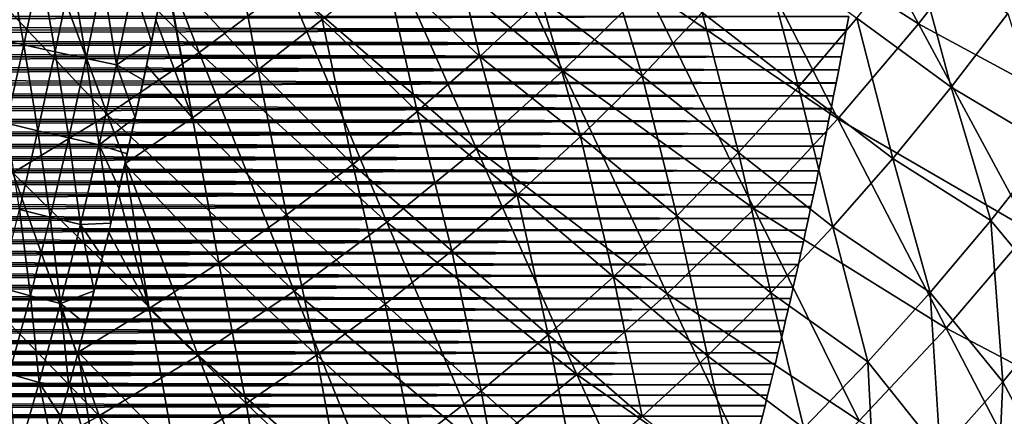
# Model space of a CAD drawing. Header units: millimetres. Extents: x -300 to 300, y -500 to 500.
# Tile 310 of 656: x 99 to 153, y -330 to -308. Entities that reach past the tile are written whole.
import ezdxf

# ---------------------------------------------------------------- set-up
doc = ezdxf.new("R2010")
doc.units = ezdxf.units.MM
doc.header["$LTSCALE"] = 81.481481
for name, color, linetype in [('1', 7, 'CONTINUOUS'), ('17', 7, 'CONTINUOUS'), ('19', 7, 'CONTINUOUS'), ('21', 7, 'CONTINUOUS'), ('5', 7, 'CONTINUOUS'), ('6', 7, 'CONTINUOUS')]:
    doc.layers.add(name, color=color, linetype=linetype)

msp = doc.modelspace()

# ---------------------------------------------------------------- linework, layer by layer
at = {"layer": '1', "color": 7, "linetype": 'CONTINUOUS'}
for points in [[(144.649, -308.021, 11), (144.649, -308.023, 16), (144.51, -308.766, 11), (144.649, -308.021, 11)], [(144.649, -308.023, 16), (144.51, -308.767, 16), (144.51, -308.766, 11), (144.649, -308.023, 16)], [(144.51, -308.766, 11), (144.51, -308.767, 16), (144.372, -309.502, 11), (144.51, -308.766, 11)], [(144.51, -308.767, 16), (144.372, -309.503, 16), (144.372, -309.502, 11), (144.51, -308.767, 16)], [(144.372, -309.502, 11), (144.372, -309.503, 16), (144.234, -310.23, 11), (144.372, -309.502, 11)], [(144.372, -309.503, 16), (144.234, -310.232, 16), (144.234, -310.23, 11), (144.372, -309.503, 16)], [(144.234, -310.23, 11), (144.234, -310.232, 16), (144.096, -310.95, 11), (144.234, -310.23, 11)], [(144.234, -310.232, 16), (144.096, -310.952, 16), (144.096, -310.95, 11), (144.234, -310.232, 16)], [(144.096, -310.95, 11), (144.096, -310.952, 16), (143.958, -311.663, 11), (144.096, -310.95, 11)], [(144.096, -310.952, 16), (143.958, -311.666, 16), (143.958, -311.663, 11), (144.096, -310.952, 16)], [(143.958, -311.666, 16), (143.82, -312.371, 16), (143.821, -312.369, 11), (143.958, -311.666, 16)], [(143.958, -311.663, 11), (143.958, -311.666, 16), (143.821, -312.369, 11), (143.958, -311.663, 11)], [(143.821, -312.369, 11), (143.82, -312.371, 16), (143.683, -313.067, 11), (143.821, -312.369, 11)], [(143.82, -312.371, 16), (143.683, -313.07, 16), (143.683, -313.067, 11), (143.82, -312.371, 16)], [(143.683, -313.07, 16), (143.545, -313.762, 16), (143.546, -313.759, 11), (143.683, -313.07, 16)], [(143.683, -313.067, 11), (143.683, -313.07, 16), (143.546, -313.759, 11), (143.683, -313.067, 11)], [(143.545, -313.762, 16), (143.407, -314.447, 16), (143.408, -314.445, 11), (143.545, -313.762, 16)], [(143.546, -313.759, 11), (143.545, -313.762, 16), (143.408, -314.445, 11), (143.546, -313.759, 11)], [(143.408, -314.445, 11), (143.407, -314.447, 16), (143.27, -315.124, 11), (143.408, -314.445, 11)], [(143.407, -314.447, 16), (143.27, -315.126, 16), (143.27, -315.124, 11), (143.407, -314.447, 16)], [(143.27, -315.126, 16), (143.132, -315.8, 16), (143.133, -315.797, 11), (143.27, -315.126, 16)], [(143.27, -315.124, 11), (143.27, -315.126, 16), (143.133, -315.797, 11), (143.27, -315.124, 11)], [(143.132, -315.8, 16), (142.994, -316.467, 16), (142.995, -316.464, 11), (143.132, -315.8, 16)], [(143.133, -315.797, 11), (143.132, -315.8, 16), (142.995, -316.464, 11), (143.133, -315.797, 11)], [(142.995, -316.464, 11), (142.994, -316.467, 16), (142.857, -317.125, 11), (142.995, -316.464, 11)], [(142.994, -316.467, 16), (142.857, -317.128, 16), (142.857, -317.125, 11), (142.994, -316.467, 16)], [(142.857, -317.125, 11), (142.857, -317.128, 16), (142.719, -317.781, 11), (142.857, -317.125, 11)], [(142.857, -317.128, 16), (142.719, -317.783, 16), (142.719, -317.781, 11), (142.857, -317.128, 16)], [(142.719, -317.781, 11), (142.719, -317.783, 16), (142.581, -318.43, 11), (142.719, -317.781, 11)], [(142.719, -317.783, 16), (142.581, -318.433, 16), (142.581, -318.43, 11), (142.719, -317.783, 16)], [(142.581, -318.43, 11), (142.581, -318.433, 16), (142.443, -319.075, 11), (142.581, -318.43, 11)], [(142.581, -318.433, 16), (142.443, -319.077, 16), (142.443, -319.075, 11), (142.581, -318.433, 16)], [(142.443, -319.075, 11), (142.443, -319.077, 16), (142.305, -319.714, 11), (142.443, -319.075, 11)], [(142.443, -319.077, 16), (142.305, -319.716, 16), (142.305, -319.714, 11), (142.443, -319.077, 16)], [(142.305, -319.716, 16), (142.166, -320.35, 16), (142.167, -320.348, 11), (142.305, -319.716, 16)], [(142.305, -319.714, 11), (142.305, -319.716, 16), (142.167, -320.348, 11), (142.305, -319.714, 11)], [(142.166, -320.35, 16), (142.028, -320.979, 16), (142.029, -320.977, 11), (142.166, -320.35, 16)], [(142.167, -320.348, 11), (142.166, -320.35, 16), (142.029, -320.977, 11), (142.167, -320.348, 11)], [(142.029, -320.977, 11), (142.028, -320.979, 16), (141.89, -321.601, 11), (142.029, -320.977, 11)], [(142.028, -320.979, 16), (141.89, -321.603, 16), (141.89, -321.601, 11), (142.028, -320.979, 16)], [(141.89, -321.601, 11), (141.89, -321.603, 16), (141.751, -322.22, 11), (141.89, -321.601, 11)], [(141.89, -321.603, 16), (141.751, -322.223, 16), (141.751, -322.22, 11), (141.89, -321.603, 16)], [(141.751, -322.223, 16), (141.612, -322.837, 16), (141.613, -322.835, 11), (141.751, -322.223, 16)], [(141.751, -322.22, 11), (141.751, -322.223, 16), (141.613, -322.835, 11), (141.751, -322.22, 11)], [(141.612, -322.837, 16), (141.473, -323.447, 16), (141.474, -323.445, 11), (141.612, -322.837, 16)], [(141.613, -322.835, 11), (141.612, -322.837, 16), (141.474, -323.445, 11), (141.613, -322.835, 11)], [(141.474, -323.445, 11), (141.473, -323.447, 16), (141.334, -324.05, 11), (141.474, -323.445, 11)], [(141.473, -323.447, 16), (141.334, -324.053, 16), (141.334, -324.05, 11), (141.473, -323.447, 16)], [(141.334, -324.053, 16), (141.194, -324.654, 16), (141.195, -324.652, 11), (141.334, -324.053, 16)], [(141.334, -324.05, 11), (141.334, -324.053, 16), (141.195, -324.652, 11), (141.334, -324.05, 11)], [(141.195, -324.652, 11), (141.194, -324.654, 16), (141.055, -325.248, 11), (141.195, -324.652, 11)], [(141.194, -324.654, 16), (141.055, -325.251, 16), (141.055, -325.248, 11), (141.194, -324.654, 16)], [(141.055, -325.251, 16), (140.915, -325.844, 16), (140.916, -325.841, 11), (141.055, -325.251, 16)], [(141.055, -325.248, 11), (141.055, -325.251, 16), (140.916, -325.841, 11), (141.055, -325.248, 11)], [(140.915, -325.844, 16), (140.775, -326.433, 16), (140.776, -326.43, 11), (140.915, -325.844, 16)], [(140.916, -325.841, 11), (140.915, -325.844, 16), (140.776, -326.43, 11), (140.916, -325.841, 11)], [(140.776, -326.43, 11), (140.775, -326.433, 16), (140.635, -327.015, 11), (140.776, -326.43, 11)], [(140.775, -326.433, 16), (140.635, -327.017, 16), (140.635, -327.015, 11), (140.775, -326.433, 16)], [(140.635, -327.017, 16), (140.494, -327.598, 16), (140.495, -327.596, 11), (140.635, -327.017, 16)], [(140.635, -327.015, 11), (140.635, -327.017, 16), (140.495, -327.596, 11), (140.635, -327.015, 11)], [(140.494, -327.598, 16), (140.353, -328.175, 16), (140.354, -328.173, 11), (140.494, -327.598, 16)], [(140.495, -327.596, 11), (140.494, -327.598, 16), (140.354, -328.173, 11), (140.495, -327.596, 11)], [(140.353, -328.175, 16), (140.212, -328.748, 16), (140.213, -328.746, 11), (140.353, -328.175, 16)], [(140.354, -328.173, 11), (140.353, -328.175, 16), (140.213, -328.746, 11), (140.354, -328.173, 11)], [(140.212, -328.748, 16), (140.071, -329.318, 16), (140.072, -329.316, 11), (140.212, -328.748, 16)], [(140.213, -328.746, 11), (140.212, -328.748, 16), (140.072, -329.316, 11), (140.213, -328.746, 11)], [(140.072, -329.316, 11), (140.071, -329.318, 16), (139.93, -329.882, 11), (140.072, -329.316, 11)], [(140.071, -329.318, 16), (139.93, -329.884, 16), (139.93, -329.882, 11), (140.071, -329.318, 16)], [(139.93, -329.882, 11), (139.93, -329.884, 16), (139.788, -330.444, 11), (139.93, -329.882, 11)], [(139.93, -329.884, 16), (139.788, -330.446, 16), (139.788, -330.444, 11), (139.93, -329.884, 16)]]:
    msp.add_3dface(points, dxfattribs=at)
at = {"layer": '17', "color": 7, "linetype": 'CONTINUOUS'}
for points in [[(97.823, -309.187, 54.615), (98.706, -304.893, 54.819), (99.547, -309.574, 55.02), (97.823, -309.187, 54.615)], [(99.547, -309.574, 55.02), (98.706, -304.893, 54.819), (100.434, -305.256, 55.225), (99.547, -309.574, 55.02)], [(99.547, -309.574, 55.02), (100.434, -305.256, 55.225), (101.263, -309.953, 55.292), (99.547, -309.574, 55.02)], [(101.263, -309.953, 55.292), (100.434, -305.256, 55.225), (102.154, -305.611, 55.498), (101.263, -309.953, 55.292)], [(101.263, -309.953, 55.292), (102.154, -305.611, 55.498), (102.957, -310.321, 55.436), (101.263, -309.953, 55.292)], [(102.957, -310.321, 55.436), (102.154, -305.611, 55.498), (103.852, -305.956, 55.643), (102.957, -310.321, 55.436)], [(102.957, -310.321, 55.436), (103.852, -305.956, 55.643), (104.618, -310.676, 55.461), (102.957, -310.321, 55.436)], [(104.618, -310.676, 55.461), (103.852, -305.956, 55.643), (105.516, -306.289, 55.669), (104.618, -310.676, 55.461)], [(104.618, -310.676, 55.461), (105.516, -306.289, 55.669), (106.519, -309.418, 55.455), (104.618, -310.676, 55.461)], [(106.519, -309.418, 55.455), (105.516, -306.289, 55.669), (106.96, -307.245, 55.558), (106.519, -309.418, 55.455)], [(98.603, -313.872, 54.806), (97.823, -309.187, 54.615), (99.547, -309.574, 55.02), (98.603, -313.872, 54.806)], [(106.078, -311.519, 55.353), (104.618, -310.676, 55.461), (106.519, -309.418, 55.455), (106.078, -311.519, 55.353)], [(98.603, -313.872, 54.806), (99.547, -309.574, 55.02), (100.314, -314.276, 55.077), (98.603, -313.872, 54.806)], [(100.314, -314.276, 55.077), (99.547, -309.574, 55.02), (101.263, -309.953, 55.292), (100.314, -314.276, 55.077)], [(100.314, -314.276, 55.077), (101.263, -309.953, 55.292), (102.004, -314.669, 55.22), (100.314, -314.276, 55.077)], [(102.004, -314.669, 55.22), (101.263, -309.953, 55.292), (102.957, -310.321, 55.436), (102.004, -314.669, 55.22)], [(102.004, -314.669, 55.22), (102.957, -310.321, 55.436), (103.66, -315.047, 55.243), (102.004, -314.669, 55.22)], [(103.66, -315.047, 55.243), (102.957, -310.321, 55.436), (104.618, -310.676, 55.461), (103.66, -315.047, 55.243)], [(103.66, -315.047, 55.243), (104.618, -310.676, 55.461), (105.637, -313.557, 55.252), (103.66, -315.047, 55.243)], [(105.637, -313.557, 55.252), (104.618, -310.676, 55.461), (106.078, -311.519, 55.353), (105.637, -313.557, 55.252)], [(105.195, -315.536, 55.152), (103.66, -315.047, 55.243), (105.637, -313.557, 55.252), (105.195, -315.536, 55.152)], [(99.303, -318.577, 54.853), (98.603, -313.872, 54.806), (100.314, -314.276, 55.077), (99.303, -318.577, 54.853)], [(99.303, -318.577, 54.853), (100.314, -314.276, 55.077), (100.988, -318.996, 54.994), (99.303, -318.577, 54.853)], [(100.988, -318.996, 54.994), (100.314, -314.276, 55.077), (102.004, -314.669, 55.22), (100.988, -318.996, 54.994)], [(100.988, -318.996, 54.994), (102.004, -314.669, 55.22), (102.639, -319.401, 55.015), (100.988, -318.996, 54.994)], [(102.639, -319.401, 55.015), (102.004, -314.669, 55.22), (103.66, -315.047, 55.243), (102.639, -319.401, 55.015)], [(102.639, -319.401, 55.015), (103.66, -315.047, 55.243), (104.307, -319.331, 54.953), (102.639, -319.401, 55.015)], [(104.307, -319.331, 54.953), (103.66, -315.047, 55.243), (104.753, -317.454, 55.052), (104.307, -319.331, 54.953)], [(104.753, -317.454, 55.052), (103.66, -315.047, 55.243), (105.195, -315.536, 55.152), (104.753, -317.454, 55.052)], [(98.225, -322.853, 54.62), (99.303, -318.577, 54.853), (99.904, -323.301, 54.759), (98.225, -322.853, 54.62)], [(99.904, -323.301, 54.759), (99.303, -318.577, 54.853), (100.988, -318.996, 54.994), (99.904, -323.301, 54.759)], [(99.904, -323.301, 54.759), (100.988, -318.996, 54.994), (101.549, -323.734, 54.778), (99.904, -323.301, 54.759)], [(101.549, -323.734, 54.778), (100.988, -318.996, 54.994), (102.639, -319.401, 55.015), (101.549, -323.734, 54.778)], [(101.549, -323.734, 54.778), (102.639, -319.401, 55.015), (103.39, -323.03, 54.752), (101.549, -323.734, 54.778)], [(103.853, -321.189, 54.853), (102.639, -319.401, 55.015), (104.307, -319.331, 54.953), (103.853, -321.189, 54.853)], [(103.39, -323.03, 54.752), (102.639, -319.401, 55.015), (103.853, -321.189, 54.853), (103.39, -323.03, 54.752)], [(98.747, -327.581, 54.515), (98.225, -322.853, 54.62), (99.904, -323.301, 54.759), (98.747, -327.581, 54.515)], [(98.747, -327.581, 54.515), (99.904, -323.301, 54.759), (100.385, -328.044, 54.532), (98.747, -327.581, 54.515)], [(100.385, -328.044, 54.532), (99.904, -323.301, 54.759), (101.549, -323.734, 54.778), (100.385, -328.044, 54.532)], [(102.922, -324.835, 54.651), (101.549, -323.734, 54.778), (103.39, -323.03, 54.752), (102.922, -324.835, 54.651)], [(100.385, -328.044, 54.532), (101.549, -323.734, 54.778), (101.999, -328.261, 54.453), (100.385, -328.044, 54.532)], [(101.999, -328.261, 54.453), (101.549, -323.734, 54.778), (102.458, -326.58, 54.551), (101.999, -328.261, 54.453)], [(102.458, -326.58, 54.551), (101.549, -323.734, 54.778), (102.922, -324.835, 54.651), (102.458, -326.58, 54.551)], [(99.141, -332.331, 54.275), (98.747, -327.581, 54.515), (100.385, -328.044, 54.532), (99.141, -332.331, 54.275)], [(99.141, -332.331, 54.275), (100.385, -328.044, 54.532), (101.089, -331.459, 54.263), (99.141, -332.331, 54.275)], [(101.089, -331.459, 54.263), (100.385, -328.044, 54.532), (101.543, -329.886, 54.357), (101.089, -331.459, 54.263)], [(101.543, -329.886, 54.357), (100.385, -328.044, 54.532), (101.999, -328.261, 54.453), (101.543, -329.886, 54.357)]]:
    msp.add_3dface(points, dxfattribs=at)
at = {"layer": '19', "color": 7, "linetype": 'CONTINUOUS'}
for points in [[(99.061, -299.782, 71.581), (109.132, -309.992, 70.297), (103.834, -296.507, 71.448), (99.061, -299.782, 71.581)], [(109.132, -309.992, 70.297), (113.978, -306.356, 70.151), (103.834, -296.507, 71.448), (109.132, -309.992, 70.297)], [(137.97, -301.741, 68.194), (148.458, -308.433, 66.527), (142.199, -296.731, 68.023), (137.97, -301.741, 68.194)], [(148.458, -308.433, 66.527), (152.696, -302.981, 66.347), (142.199, -296.731, 68.023), (148.458, -308.433, 66.527)], [(118.659, -302.486, 70.002), (129.017, -311.004, 68.527), (123.179, -298.382, 69.848), (118.659, -302.486, 70.002)], [(129.017, -311.004, 68.527), (133.577, -306.498, 68.362), (123.179, -298.382, 69.848), (129.017, -311.004, 68.527)], [(94.131, -302.839, 71.709), (104.121, -313.399, 70.438), (99.061, -299.782, 71.581), (94.131, -302.839, 71.709)], [(104.121, -313.399, 70.438), (109.132, -309.992, 70.297), (99.061, -299.782, 71.581), (104.121, -313.399, 70.438)], [(133.577, -306.498, 68.362), (144.051, -313.619, 66.706), (137.97, -301.741, 68.194), (133.577, -306.498, 68.362)], [(144.051, -313.619, 66.706), (148.458, -308.433, 66.527), (137.97, -301.741, 68.194), (144.051, -313.619, 66.706)], [(113.978, -306.356, 70.151), (124.289, -315.262, 68.689), (118.659, -302.486, 70.002), (113.978, -306.356, 70.151)], [(124.289, -315.262, 68.689), (129.017, -311.004, 68.527), (118.659, -302.486, 70.002), (124.289, -315.262, 68.689)], [(98.942, -316.579, 70.575), (104.121, -313.399, 70.438), (94.131, -302.839, 71.709), (98.942, -316.579, 70.575)], [(148.458, -308.433, 66.527), (158.952, -314.096, 64.687), (152.696, -302.981, 66.347), (148.458, -308.433, 66.527)], [(158.952, -314.096, 64.687), (163.179, -308.188, 64.498), (152.696, -302.981, 66.347), (158.952, -314.096, 64.687)], [(109.132, -309.992, 70.297), (119.391, -319.275, 68.847), (113.978, -306.356, 70.151), (109.132, -309.992, 70.297)], [(119.391, -319.275, 68.847), (124.289, -315.262, 68.689), (113.978, -306.356, 70.151), (119.391, -319.275, 68.847)], [(129.017, -311.004, 68.527), (139.471, -318.54, 66.882), (133.577, -306.498, 68.362), (129.017, -311.004, 68.527)], [(139.471, -318.54, 66.882), (144.051, -313.619, 66.706), (133.577, -306.498, 68.362), (139.471, -318.54, 66.882)], [(144.051, -313.619, 66.706), (154.55, -319.724, 64.874), (148.458, -308.433, 66.527), (144.051, -313.619, 66.706)], [(154.55, -319.724, 64.874), (158.952, -314.096, 64.687), (148.458, -308.433, 66.527), (154.55, -319.724, 64.874)], [(104.121, -313.399, 70.438), (114.32, -323.046, 69.001), (109.132, -309.992, 70.297), (104.121, -313.399, 70.438)], [(114.32, -323.046, 69.001), (119.391, -319.275, 68.847), (109.132, -309.992, 70.297), (114.32, -323.046, 69.001)], [(124.289, -315.262, 68.689), (134.717, -323.202, 67.054), (129.017, -311.004, 68.527), (124.289, -315.262, 68.689)], [(134.717, -323.202, 67.054), (139.471, -318.54, 66.882), (129.017, -311.004, 68.527), (134.717, -323.202, 67.054)], [(98.942, -316.579, 70.575), (109.076, -326.578, 69.15), (104.121, -313.399, 70.438), (98.942, -316.579, 70.575)], [(109.076, -326.578, 69.15), (114.32, -323.046, 69.001), (104.121, -313.399, 70.438), (109.076, -326.578, 69.15)], [(139.471, -318.54, 66.882), (149.97, -325.075, 65.059), (144.051, -313.619, 66.706), (139.471, -318.54, 66.882)], [(149.97, -325.075, 65.059), (154.55, -319.724, 64.874), (144.051, -313.619, 66.706), (149.97, -325.075, 65.059)], [(119.391, -319.275, 68.847), (129.787, -327.605, 67.224), (124.289, -315.262, 68.689), (119.391, -319.275, 68.847)], [(129.787, -327.605, 67.224), (134.717, -323.202, 67.054), (124.289, -315.262, 68.689), (129.787, -327.605, 67.224)], [(93.595, -319.535, 70.705), (103.656, -329.874, 69.293), (98.942, -316.579, 70.575), (93.595, -319.535, 70.705)], [(103.656, -329.874, 69.293), (109.076, -326.578, 69.15), (98.942, -316.579, 70.575), (103.656, -329.874, 69.293)], [(134.717, -323.202, 67.054), (145.21, -330.153, 65.242), (139.471, -318.54, 66.882), (134.717, -323.202, 67.054)], [(145.21, -330.153, 65.242), (149.97, -325.075, 65.059), (139.471, -318.54, 66.882), (145.21, -330.153, 65.242)], [(98.059, -332.936, 69.431), (103.656, -329.874, 69.293), (93.595, -319.535, 70.705), (98.059, -332.936, 69.431)], [(114.32, -323.046, 69.001), (124.678, -331.754, 67.389), (119.391, -319.275, 68.847), (114.32, -323.046, 69.001)], [(124.678, -331.754, 67.389), (129.787, -327.605, 67.224), (119.391, -319.275, 68.847), (124.678, -331.754, 67.389)], [(149.97, -325.075, 65.059), (160.461, -330.589, 63.056), (154.55, -319.724, 64.874), (149.97, -325.075, 65.059)], [(109.076, -326.578, 69.15), (119.39, -335.652, 67.55), (114.32, -323.046, 69.001), (109.076, -326.578, 69.15)], [(119.39, -335.652, 67.55), (124.678, -331.754, 67.389), (114.32, -323.046, 69.001), (119.39, -335.652, 67.55)], [(129.787, -327.605, 67.224), (140.268, -334.96, 65.422), (134.717, -323.202, 67.054), (129.787, -327.605, 67.224)], [(140.268, -334.96, 65.422), (145.21, -330.153, 65.242), (134.717, -323.202, 67.054), (140.268, -334.96, 65.422)], [(145.21, -330.153, 65.242), (155.716, -336.096, 63.247), (149.97, -325.075, 65.059), (145.21, -330.153, 65.242)], [(155.716, -336.096, 63.247), (160.461, -330.589, 63.056), (149.97, -325.075, 65.059), (155.716, -336.096, 63.247)], [(103.656, -329.874, 69.293), (113.919, -339.302, 67.706), (109.076, -326.578, 69.15), (103.656, -329.874, 69.293)], [(113.919, -339.302, 67.706), (119.39, -335.652, 67.55), (109.076, -326.578, 69.15), (113.919, -339.302, 67.706)], [(124.678, -331.754, 67.389), (135.143, -339.5, 65.597), (129.787, -327.605, 67.224), (124.678, -331.754, 67.389)], [(135.143, -339.5, 65.597), (140.268, -334.96, 65.422), (129.787, -327.605, 67.224), (135.143, -339.5, 65.597)], [(98.059, -332.936, 69.431), (108.265, -342.707, 67.856), (103.656, -329.874, 69.293), (98.059, -332.936, 69.431)], [(108.265, -342.707, 67.856), (113.919, -339.302, 67.706), (103.656, -329.874, 69.293), (108.265, -342.707, 67.856)]]:
    msp.add_3dface(points, dxfattribs=at)
at = {"layer": '21', "color": 7, "linetype": 'CONTINUOUS'}
for points in [[(119.281, -305.299, 54.698), (122.61, -302.285, 54.586), (124.479, -310.212, 53.913), (119.281, -305.299, 54.698)], [(124.479, -310.212, 53.913), (122.61, -302.285, 54.586), (127.82, -307.064, 53.798), (124.479, -310.212, 53.913)], [(107.314, -305.452, 55.641), (110.798, -302.816, 55.538), (112.356, -310.943, 54.915), (107.314, -305.452, 55.641)], [(112.356, -310.943, 54.915), (110.798, -302.816, 55.538), (115.864, -308.185, 54.807), (112.356, -310.943, 54.915)], [(127.82, -307.064, 53.798), (131.073, -303.783, 53.681), (133.349, -311.274, 52.951), (127.82, -307.064, 53.798)], [(133.349, -311.274, 52.951), (131.073, -303.783, 53.681), (136.63, -307.811, 52.83), (133.349, -311.274, 52.951)], [(136.63, -307.811, 52.83), (139.819, -304.209, 52.707), (141.901, -311.872, 51.942), (136.63, -307.811, 52.83)], [(141.901, -311.872, 51.942), (139.819, -304.209, 52.707), (145.091, -308.126, 51.816), (141.901, -311.872, 51.942)], [(145.091, -308.126, 51.816), (148.189, -304.236, 51.689), (150.249, -311.902, 50.881), (145.091, -308.126, 51.816)], [(150.249, -311.902, 50.881), (148.189, -304.236, 51.689), (153.349, -307.867, 50.752), (150.249, -311.902, 50.881)], [(106.765, -308.216, 55.512), (107.281, -305.624, 55.633), (108.759, -313.576, 55.02), (106.765, -308.216, 55.512)], [(107.281, -305.624, 55.633), (107.314, -305.452, 55.641), (108.759, -313.576, 55.02), (107.281, -305.624, 55.633)], [(108.759, -313.576, 55.02), (107.314, -305.452, 55.641), (112.356, -310.943, 54.915), (108.759, -313.576, 55.02)], [(115.864, -308.185, 54.807), (119.281, -305.299, 54.698), (121.047, -313.229, 54.027), (115.864, -308.185, 54.807)], [(121.047, -313.229, 54.027), (119.281, -305.299, 54.698), (124.479, -310.212, 53.913), (121.047, -313.229, 54.027)], [(124.479, -310.212, 53.913), (127.82, -307.064, 53.798), (129.977, -314.599, 53.071), (124.479, -310.212, 53.913)], [(129.977, -314.599, 53.071), (127.82, -307.064, 53.798), (133.349, -311.274, 52.951), (129.977, -314.599, 53.071)], [(133.349, -311.274, 52.951), (136.63, -307.811, 52.83), (138.619, -315.476, 52.066), (133.349, -311.274, 52.951)], [(138.619, -315.476, 52.066), (136.63, -307.811, 52.83), (141.901, -311.872, 51.942), (138.619, -315.476, 52.066)], [(150.249, -311.902, 50.881), (153.349, -307.867, 50.752), (155.625, -315.11, 49.888), (150.249, -311.902, 50.881)], [(106.25, -310.705, 55.393), (106.765, -308.216, 55.512), (108.759, -313.576, 55.02), (106.25, -310.705, 55.393)], [(112.356, -310.943, 54.915), (115.864, -308.185, 54.807), (117.525, -316.116, 54.138), (112.356, -310.943, 54.915)], [(117.525, -316.116, 54.138), (115.864, -308.185, 54.807), (121.047, -313.229, 54.027), (117.525, -316.116, 54.138)], [(141.901, -311.872, 51.942), (145.091, -308.126, 51.816), (147.058, -315.791, 51.009), (141.901, -311.872, 51.942)], [(147.058, -315.791, 51.009), (145.091, -308.126, 51.816), (150.249, -311.902, 50.881), (147.058, -315.791, 51.009)], [(121.047, -313.229, 54.027), (124.479, -310.212, 53.913), (126.511, -317.787, 53.19), (121.047, -313.229, 54.027)], [(126.511, -317.787, 53.19), (124.479, -310.212, 53.913), (129.977, -314.599, 53.071), (126.511, -317.787, 53.19)], [(105.736, -313.102, 55.274), (106.25, -310.705, 55.393), (105.068, -316.09, 55.123), (105.736, -313.102, 55.274)], [(105.068, -316.09, 55.123), (106.25, -310.705, 55.393), (108.759, -313.576, 55.02), (105.068, -316.09, 55.123)], [(108.759, -313.576, 55.02), (112.356, -310.943, 54.915), (113.91, -318.875, 54.248), (108.759, -313.576, 55.02)], [(113.91, -318.875, 54.248), (112.356, -310.943, 54.915), (117.525, -316.116, 54.138), (113.91, -318.875, 54.248)], [(129.977, -314.599, 53.071), (133.349, -311.274, 52.951), (135.244, -318.94, 52.189), (129.977, -314.599, 53.071)], [(135.244, -318.94, 52.189), (133.349, -311.274, 52.951), (138.619, -315.476, 52.066), (135.244, -318.94, 52.189)], [(138.619, -315.476, 52.066), (141.901, -311.872, 51.942), (143.774, -319.535, 51.136), (138.619, -315.476, 52.066)], [(143.774, -319.535, 51.136), (141.901, -311.872, 51.942), (147.058, -315.791, 51.009), (143.774, -319.535, 51.136)], [(147.058, -315.791, 51.009), (150.249, -311.902, 50.881), (152.409, -319.195, 50.02), (147.058, -315.791, 51.009)], [(152.409, -319.195, 50.02), (150.249, -311.902, 50.881), (155.625, -315.11, 49.888), (152.409, -319.195, 50.02)], [(105.221, -315.418, 55.157), (105.736, -313.102, 55.274), (105.068, -316.09, 55.123), (105.221, -315.418, 55.157)], [(117.525, -316.116, 54.138), (121.047, -313.229, 54.027), (122.953, -320.84, 53.306), (117.525, -316.116, 54.138)], [(122.953, -320.84, 53.306), (121.047, -313.229, 54.027), (126.511, -317.787, 53.19), (122.953, -320.84, 53.306)], [(105.068, -316.09, 55.123), (108.759, -313.576, 55.02), (110.204, -321.505, 54.355), (105.068, -316.09, 55.123)], [(110.204, -321.505, 54.355), (108.759, -313.576, 55.02), (113.91, -318.875, 54.248), (110.204, -321.505, 54.355)], [(126.511, -317.787, 53.19), (129.977, -314.599, 53.071), (131.776, -322.264, 52.311), (126.511, -317.787, 53.19)], [(131.776, -322.264, 52.311), (129.977, -314.599, 53.071), (135.244, -318.94, 52.189), (131.776, -322.264, 52.311)], [(152.409, -319.195, 50.02), (155.625, -315.11, 49.888), (156.398, -324.01, 49.036), (152.409, -319.195, 50.02)], [(135.244, -318.94, 52.189), (138.619, -315.476, 52.066), (140.395, -323.136, 51.262), (135.244, -318.94, 52.189)], [(140.395, -323.136, 51.262), (138.619, -315.476, 52.066), (143.774, -319.535, 51.136), (140.395, -323.136, 51.262)], [(143.774, -319.535, 51.136), (147.058, -315.791, 51.009), (149.098, -323.129, 50.151), (143.774, -319.535, 51.136)], [(149.098, -323.129, 50.151), (147.058, -315.791, 51.009), (152.409, -319.195, 50.02), (149.098, -323.129, 50.151)], [(104.704, -317.66, 55.041), (105.068, -316.09, 55.123), (106.404, -324.009, 54.459), (104.704, -317.66, 55.041)], [(106.404, -324.009, 54.459), (105.068, -316.09, 55.123), (110.204, -321.505, 54.355), (106.404, -324.009, 54.459)], [(113.91, -318.875, 54.248), (117.525, -316.116, 54.138), (119.299, -323.76, 53.42), (113.91, -318.875, 54.248)], [(119.299, -323.76, 53.42), (117.525, -316.116, 54.138), (122.953, -320.84, 53.306), (119.299, -323.76, 53.42)], [(104.184, -319.84, 54.925), (104.704, -317.66, 55.041), (106.404, -324.009, 54.459), (104.184, -319.84, 54.925)], [(122.953, -320.84, 53.306), (126.511, -317.787, 53.19), (128.213, -325.45, 52.43), (122.953, -320.84, 53.306)], [(128.213, -325.45, 52.43), (126.511, -317.787, 53.19), (131.776, -322.264, 52.311), (128.213, -325.45, 52.43)], [(110.204, -321.505, 54.355), (113.91, -318.875, 54.248), (115.551, -326.546, 53.532), (110.204, -321.505, 54.355)], [(115.551, -326.546, 53.532), (113.91, -318.875, 54.248), (119.299, -323.76, 53.42), (115.551, -326.546, 53.532)], [(131.776, -322.264, 52.311), (135.244, -318.94, 52.189), (136.922, -326.594, 51.387), (131.776, -322.264, 52.311)], [(136.922, -326.594, 51.387), (135.244, -318.94, 52.189), (140.395, -323.136, 51.262), (136.922, -326.594, 51.387)], [(149.098, -323.129, 50.151), (152.409, -319.195, 50.02), (153.07, -328.02, 49.169), (149.098, -323.129, 50.151)], [(153.07, -328.02, 49.169), (152.409, -319.195, 50.02), (156.398, -324.01, 49.036), (153.07, -328.02, 49.169)], [(140.395, -323.136, 51.262), (143.774, -319.535, 51.136), (145.689, -326.914, 50.281), (140.395, -323.136, 51.262)], [(145.689, -326.914, 50.281), (143.774, -319.535, 51.136), (149.098, -323.129, 50.151), (145.689, -326.914, 50.281)], [(103.655, -321.982, 54.809), (104.184, -319.84, 54.925), (102.509, -326.392, 54.561), (103.655, -321.982, 54.809)], [(102.509, -326.392, 54.561), (104.184, -319.84, 54.925), (106.404, -324.009, 54.459), (102.509, -326.392, 54.561)], [(119.299, -323.76, 53.42), (122.953, -320.84, 53.306), (124.554, -328.5, 52.548), (119.299, -323.76, 53.42)], [(124.554, -328.5, 52.548), (122.953, -320.84, 53.306), (128.213, -325.45, 52.43), (124.554, -328.5, 52.548)], [(106.404, -324.009, 54.459), (110.204, -321.505, 54.355), (111.706, -329.201, 53.642), (106.404, -324.009, 54.459)], [(111.706, -329.201, 53.642), (110.204, -321.505, 54.355), (115.551, -326.546, 53.532), (111.706, -329.201, 53.642)], [(103.116, -324.094, 54.692), (103.655, -321.982, 54.809), (102.509, -326.392, 54.561), (103.116, -324.094, 54.692)], [(128.213, -325.45, 52.43), (131.776, -322.264, 52.311), (133.352, -329.912, 51.51), (128.213, -325.45, 52.43)], [(133.352, -329.912, 51.51), (131.776, -322.264, 52.311), (136.922, -326.594, 51.387), (133.352, -329.912, 51.51)], [(136.922, -326.594, 51.387), (140.395, -323.136, 51.262), (142.183, -330.55, 50.41), (136.922, -326.594, 51.387)], [(142.183, -330.55, 50.41), (140.395, -323.136, 51.262), (145.689, -326.914, 50.281), (142.183, -330.55, 50.41)], [(145.689, -326.914, 50.281), (149.098, -323.129, 50.151), (149.645, -331.879, 49.3), (145.689, -326.914, 50.281)], [(149.645, -331.879, 49.3), (149.098, -323.129, 50.151), (153.07, -328.02, 49.169), (149.645, -331.879, 49.3)], [(102.509, -326.392, 54.561), (106.404, -324.009, 54.459), (107.764, -331.726, 53.749), (102.509, -326.392, 54.561)], [(107.764, -331.726, 53.749), (106.404, -324.009, 54.459), (111.706, -329.201, 53.642), (107.764, -331.726, 53.749)], [(115.551, -326.546, 53.532), (119.299, -323.76, 53.42), (120.798, -331.414, 52.664), (115.551, -326.546, 53.532)], [(120.798, -331.414, 52.664), (119.299, -323.76, 53.42), (124.554, -328.5, 52.548), (120.798, -331.414, 52.664)], [(153.07, -328.02, 49.169), (156.398, -324.01, 49.036), (156.124, -333.767, 48.173), (153.07, -328.02, 49.169)], [(102.574, -326.149, 54.575), (103.116, -324.094, 54.692), (102.509, -326.392, 54.561), (102.574, -326.149, 54.575)], [(124.554, -328.5, 52.548), (128.213, -325.45, 52.43), (129.686, -333.09, 51.631), (124.554, -328.5, 52.548)], [(129.686, -333.09, 51.631), (128.213, -325.45, 52.43), (133.352, -329.912, 51.51), (129.686, -333.09, 51.631)], [(102.036, -328.125, 54.46), (102.509, -326.392, 54.561), (103.723, -334.122, 53.853), (102.036, -328.125, 54.46)], [(103.723, -334.122, 53.853), (102.509, -326.392, 54.561), (107.764, -331.726, 53.749), (103.723, -334.122, 53.853)], [(111.706, -329.201, 53.642), (115.551, -326.546, 53.532), (116.945, -334.194, 52.778), (111.706, -329.201, 53.642)], [(116.945, -334.194, 52.778), (115.551, -326.546, 53.532), (120.798, -331.414, 52.664), (116.945, -334.194, 52.778)], [(133.352, -329.912, 51.51), (136.922, -326.594, 51.387), (138.577, -334.039, 50.537), (133.352, -329.912, 51.51)], [(138.577, -334.039, 50.537), (136.922, -326.594, 51.387), (142.183, -330.55, 50.41), (138.577, -334.039, 50.537)], [(142.183, -330.55, 50.41), (145.689, -326.914, 50.281), (146.121, -335.588, 49.43), (142.183, -330.55, 50.41)], [(146.121, -335.588, 49.43), (145.689, -326.914, 50.281), (149.645, -331.879, 49.3), (146.121, -335.588, 49.43)], [(101.504, -330.02, 54.348), (102.036, -328.125, 54.46), (103.723, -334.122, 53.853), (101.504, -330.02, 54.348)], [(149.645, -331.879, 49.3), (153.07, -328.02, 49.169), (152.638, -337.682, 48.305), (149.645, -331.879, 49.3)], [(152.638, -337.682, 48.305), (153.07, -328.02, 49.169), (156.124, -333.767, 48.173), (152.638, -337.682, 48.305)], [(120.798, -331.414, 52.664), (124.554, -328.5, 52.548), (125.922, -336.13, 51.75), (120.798, -331.414, 52.664)], [(125.922, -336.13, 51.75), (124.554, -328.5, 52.548), (129.686, -333.09, 51.631), (125.922, -336.13, 51.75)], [(107.764, -331.726, 53.749), (111.706, -329.201, 53.642), (112.994, -336.842, 52.889), (107.764, -331.726, 53.749)], [(112.994, -336.842, 52.889), (111.706, -329.201, 53.642), (116.945, -334.194, 52.778), (112.994, -336.842, 52.889)]]:
    msp.add_3dface(points, dxfattribs=at)
at = {"layer": '5', "color": 7, "linetype": 'CONTINUOUS'}
for points in [[(144.649, -308.021, 11), (144.51, -308.766, 11), (-144.649, -308.023, 11), (144.649, -308.021, 11)], [(144.51, -308.766, 11), (-144.51, -308.767, 11), (-144.649, -308.023, 11), (144.51, -308.766, 11)], [(144.51, -308.766, 11), (144.372, -309.502, 11), (-144.51, -308.767, 11), (144.51, -308.766, 11)], [(144.372, -309.502, 11), (-144.372, -309.503, 11), (-144.51, -308.767, 11), (144.372, -309.502, 11)], [(144.372, -309.502, 11), (144.234, -310.23, 11), (-144.372, -309.503, 11), (144.372, -309.502, 11)], [(144.234, -310.23, 11), (-144.234, -310.232, 11), (-144.372, -309.503, 11), (144.234, -310.23, 11)], [(144.234, -310.23, 11), (144.096, -310.95, 11), (-144.234, -310.232, 11), (144.234, -310.23, 11)], [(144.096, -310.95, 11), (-144.096, -310.952, 11), (-144.234, -310.232, 11), (144.096, -310.95, 11)], [(144.096, -310.95, 11), (143.958, -311.663, 11), (-144.096, -310.952, 11), (144.096, -310.95, 11)], [(143.958, -311.663, 11), (-143.958, -311.666, 11), (-144.096, -310.952, 11), (143.958, -311.663, 11)], [(143.958, -311.663, 11), (143.821, -312.369, 11), (-143.958, -311.666, 11), (143.958, -311.663, 11)], [(143.821, -312.369, 11), (-143.82, -312.371, 11), (-143.958, -311.666, 11), (143.821, -312.369, 11)], [(143.821, -312.369, 11), (143.683, -313.067, 11), (-143.82, -312.371, 11), (143.821, -312.369, 11)], [(143.683, -313.067, 11), (-143.683, -313.07, 11), (-143.82, -312.371, 11), (143.683, -313.067, 11)], [(143.683, -313.067, 11), (143.546, -313.759, 11), (-143.683, -313.07, 11), (143.683, -313.067, 11)], [(143.546, -313.759, 11), (-143.545, -313.762, 11), (-143.683, -313.07, 11), (143.546, -313.759, 11)], [(143.546, -313.759, 11), (143.408, -314.445, 11), (-143.545, -313.762, 11), (143.546, -313.759, 11)], [(143.408, -314.445, 11), (-143.407, -314.447, 11), (-143.545, -313.762, 11), (143.408, -314.445, 11)], [(143.408, -314.445, 11), (143.27, -315.124, 11), (-143.407, -314.447, 11), (143.408, -314.445, 11)], [(143.27, -315.124, 11), (-143.27, -315.126, 11), (-143.407, -314.447, 11), (143.27, -315.124, 11)], [(143.27, -315.124, 11), (143.133, -315.797, 11), (-143.27, -315.126, 11), (143.27, -315.124, 11)], [(143.133, -315.797, 11), (-143.132, -315.8, 11), (-143.27, -315.126, 11), (143.133, -315.797, 11)], [(143.133, -315.797, 11), (142.995, -316.464, 11), (-143.132, -315.8, 11), (143.133, -315.797, 11)], [(142.995, -316.464, 11), (-142.994, -316.467, 11), (-143.132, -315.8, 11), (142.995, -316.464, 11)], [(142.995, -316.464, 11), (142.857, -317.125, 11), (-142.994, -316.467, 11), (142.995, -316.464, 11)], [(142.857, -317.125, 11), (-142.857, -317.128, 11), (-142.994, -316.467, 11), (142.857, -317.125, 11)], [(142.857, -317.125, 11), (142.719, -317.781, 11), (-142.857, -317.128, 11), (142.857, -317.125, 11)], [(142.719, -317.781, 11), (-142.719, -317.783, 11), (-142.857, -317.128, 11), (142.719, -317.781, 11)], [(142.719, -317.781, 11), (142.581, -318.43, 11), (-142.719, -317.783, 11), (142.719, -317.781, 11)], [(142.581, -318.43, 11), (-142.581, -318.433, 11), (-142.719, -317.783, 11), (142.581, -318.43, 11)], [(142.581, -318.43, 11), (142.443, -319.075, 11), (-142.581, -318.433, 11), (142.581, -318.43, 11)], [(142.443, -319.075, 11), (-142.443, -319.077, 11), (-142.581, -318.433, 11), (142.443, -319.075, 11)], [(142.443, -319.075, 11), (142.305, -319.714, 11), (-142.443, -319.077, 11), (142.443, -319.075, 11)], [(142.305, -319.714, 11), (-142.305, -319.716, 11), (-142.443, -319.077, 11), (142.305, -319.714, 11)], [(142.305, -319.714, 11), (142.167, -320.348, 11), (-142.305, -319.716, 11), (142.305, -319.714, 11)], [(142.167, -320.348, 11), (-142.166, -320.35, 11), (-142.305, -319.716, 11), (142.167, -320.348, 11)], [(142.167, -320.348, 11), (142.029, -320.977, 11), (-142.166, -320.35, 11), (142.167, -320.348, 11)], [(142.029, -320.977, 11), (-142.028, -320.979, 11), (-142.166, -320.35, 11), (142.029, -320.977, 11)], [(142.029, -320.977, 11), (141.89, -321.601, 11), (-142.028, -320.979, 11), (142.029, -320.977, 11)], [(141.89, -321.601, 11), (-141.89, -321.603, 11), (-142.028, -320.979, 11), (141.89, -321.601, 11)], [(141.89, -321.601, 11), (141.751, -322.22, 11), (-141.89, -321.603, 11), (141.89, -321.601, 11)], [(141.751, -322.22, 11), (-141.751, -322.223, 11), (-141.89, -321.603, 11), (141.751, -322.22, 11)], [(141.751, -322.22, 11), (141.613, -322.835, 11), (-141.751, -322.223, 11), (141.751, -322.22, 11)], [(141.613, -322.835, 11), (-141.612, -322.837, 11), (-141.751, -322.223, 11), (141.613, -322.835, 11)], [(141.613, -322.835, 11), (141.474, -323.445, 11), (-141.612, -322.837, 11), (141.613, -322.835, 11)], [(141.474, -323.445, 11), (-141.473, -323.447, 11), (-141.612, -322.837, 11), (141.474, -323.445, 11)], [(141.474, -323.445, 11), (141.334, -324.05, 11), (-141.473, -323.447, 11), (141.474, -323.445, 11)], [(141.334, -324.05, 11), (-141.334, -324.053, 11), (-141.473, -323.447, 11), (141.334, -324.05, 11)], [(141.334, -324.05, 11), (141.195, -324.652, 11), (-141.334, -324.053, 11), (141.334, -324.05, 11)], [(141.195, -324.652, 11), (-141.194, -324.654, 11), (-141.334, -324.053, 11), (141.195, -324.652, 11)], [(141.195, -324.652, 11), (141.055, -325.248, 11), (-141.194, -324.654, 11), (141.195, -324.652, 11)], [(141.055, -325.248, 11), (-141.055, -325.251, 11), (-141.194, -324.654, 11), (141.055, -325.248, 11)], [(141.055, -325.248, 11), (140.916, -325.841, 11), (-141.055, -325.251, 11), (141.055, -325.248, 11)], [(140.916, -325.841, 11), (-140.915, -325.844, 11), (-141.055, -325.251, 11), (140.916, -325.841, 11)], [(140.916, -325.841, 11), (140.776, -326.43, 11), (-140.915, -325.844, 11), (140.916, -325.841, 11)], [(140.776, -326.43, 11), (-140.775, -326.433, 11), (-140.915, -325.844, 11), (140.776, -326.43, 11)], [(140.776, -326.43, 11), (140.635, -327.015, 11), (-140.775, -326.433, 11), (140.776, -326.43, 11)], [(140.635, -327.015, 11), (-140.635, -327.017, 11), (-140.775, -326.433, 11), (140.635, -327.015, 11)], [(140.635, -327.015, 11), (140.495, -327.596, 11), (-140.635, -327.017, 11), (140.635, -327.015, 11)], [(140.495, -327.596, 11), (-140.494, -327.598, 11), (-140.635, -327.017, 11), (140.495, -327.596, 11)], [(140.495, -327.596, 11), (140.354, -328.173, 11), (-140.494, -327.598, 11), (140.495, -327.596, 11)], [(140.354, -328.173, 11), (-140.353, -328.175, 11), (-140.494, -327.598, 11), (140.354, -328.173, 11)], [(140.354, -328.173, 11), (140.213, -328.746, 11), (-140.353, -328.175, 11), (140.354, -328.173, 11)], [(140.213, -328.746, 11), (-140.212, -328.748, 11), (-140.353, -328.175, 11), (140.213, -328.746, 11)], [(140.213, -328.746, 11), (140.072, -329.316, 11), (-140.212, -328.748, 11), (140.213, -328.746, 11)], [(140.072, -329.316, 11), (-140.071, -329.318, 11), (-140.212, -328.748, 11), (140.072, -329.316, 11)], [(140.072, -329.316, 11), (139.93, -329.882, 11), (-140.071, -329.318, 11), (140.072, -329.316, 11)], [(139.93, -329.882, 11), (-139.93, -329.884, 11), (-140.071, -329.318, 11), (139.93, -329.882, 11)], [(139.93, -329.882, 11), (139.788, -330.444, 11), (-139.93, -329.884, 11), (139.93, -329.882, 11)], [(139.788, -330.444, 11), (-139.788, -330.446, 11), (-139.93, -329.884, 11), (139.788, -330.444, 11)]]:
    msp.add_3dface(points, dxfattribs=at)
at = {"layer": '6', "color": 7, "linetype": 'CONTINUOUS'}
for points in [[(144.649, -308.023, 16), (-144.649, -308.021, 16), (-144.51, -308.766, 16), (144.649, -308.023, 16)], [(144.51, -308.767, 16), (144.649, -308.023, 16), (-144.51, -308.766, 16), (144.51, -308.767, 16)], [(144.51, -308.767, 16), (-144.51, -308.766, 16), (-144.372, -309.502, 16), (144.51, -308.767, 16)], [(144.372, -309.503, 16), (144.51, -308.767, 16), (-144.372, -309.502, 16), (144.372, -309.503, 16)], [(144.372, -309.503, 16), (-144.372, -309.502, 16), (-144.234, -310.23, 16), (144.372, -309.503, 16)], [(144.234, -310.232, 16), (144.372, -309.503, 16), (-144.234, -310.23, 16), (144.234, -310.232, 16)], [(144.234, -310.232, 16), (-144.234, -310.23, 16), (-144.096, -310.95, 16), (144.234, -310.232, 16)], [(144.096, -310.952, 16), (144.234, -310.232, 16), (-144.096, -310.95, 16), (144.096, -310.952, 16)], [(144.096, -310.952, 16), (-144.096, -310.95, 16), (-143.958, -311.663, 16), (144.096, -310.952, 16)], [(143.958, -311.666, 16), (144.096, -310.952, 16), (-143.958, -311.663, 16), (143.958, -311.666, 16)], [(143.958, -311.666, 16), (-143.958, -311.663, 16), (-143.821, -312.369, 16), (143.958, -311.666, 16)], [(143.82, -312.371, 16), (143.958, -311.666, 16), (-143.821, -312.369, 16), (143.82, -312.371, 16)], [(143.82, -312.371, 16), (-143.821, -312.369, 16), (-143.683, -313.067, 16), (143.82, -312.371, 16)], [(143.683, -313.07, 16), (143.82, -312.371, 16), (-143.683, -313.067, 16), (143.683, -313.07, 16)], [(143.683, -313.07, 16), (-143.683, -313.067, 16), (-143.546, -313.759, 16), (143.683, -313.07, 16)], [(143.545, -313.762, 16), (143.683, -313.07, 16), (-143.546, -313.759, 16), (143.545, -313.762, 16)], [(143.545, -313.762, 16), (-143.546, -313.759, 16), (-143.408, -314.445, 16), (143.545, -313.762, 16)], [(143.407, -314.447, 16), (143.545, -313.762, 16), (-143.408, -314.445, 16), (143.407, -314.447, 16)], [(143.407, -314.447, 16), (-143.408, -314.445, 16), (-143.27, -315.124, 16), (143.407, -314.447, 16)], [(143.27, -315.126, 16), (143.407, -314.447, 16), (-143.27, -315.124, 16), (143.27, -315.126, 16)], [(143.27, -315.126, 16), (-143.27, -315.124, 16), (-143.133, -315.797, 16), (143.27, -315.126, 16)], [(143.132, -315.8, 16), (143.27, -315.126, 16), (-143.133, -315.797, 16), (143.132, -315.8, 16)], [(143.132, -315.8, 16), (-143.133, -315.797, 16), (-142.995, -316.464, 16), (143.132, -315.8, 16)], [(142.994, -316.467, 16), (143.132, -315.8, 16), (-142.995, -316.464, 16), (142.994, -316.467, 16)], [(142.994, -316.467, 16), (-142.995, -316.464, 16), (-142.857, -317.125, 16), (142.994, -316.467, 16)], [(142.857, -317.128, 16), (142.994, -316.467, 16), (-142.857, -317.125, 16), (142.857, -317.128, 16)], [(142.857, -317.128, 16), (-142.857, -317.125, 16), (-142.719, -317.781, 16), (142.857, -317.128, 16)], [(142.719, -317.783, 16), (142.857, -317.128, 16), (-142.719, -317.781, 16), (142.719, -317.783, 16)], [(142.719, -317.783, 16), (-142.719, -317.781, 16), (-142.581, -318.43, 16), (142.719, -317.783, 16)], [(142.581, -318.433, 16), (142.719, -317.783, 16), (-142.581, -318.43, 16), (142.581, -318.433, 16)], [(142.581, -318.433, 16), (-142.581, -318.43, 16), (-142.443, -319.075, 16), (142.581, -318.433, 16)], [(142.443, -319.077, 16), (142.581, -318.433, 16), (-142.443, -319.075, 16), (142.443, -319.077, 16)], [(142.443, -319.077, 16), (-142.443, -319.075, 16), (-142.305, -319.714, 16), (142.443, -319.077, 16)], [(142.305, -319.716, 16), (142.443, -319.077, 16), (-142.305, -319.714, 16), (142.305, -319.716, 16)], [(142.305, -319.716, 16), (-142.305, -319.714, 16), (-142.167, -320.348, 16), (142.305, -319.716, 16)], [(142.166, -320.35, 16), (142.305, -319.716, 16), (-142.167, -320.348, 16), (142.166, -320.35, 16)], [(142.166, -320.35, 16), (-142.167, -320.348, 16), (-142.029, -320.977, 16), (142.166, -320.35, 16)], [(142.028, -320.979, 16), (142.166, -320.35, 16), (-142.029, -320.977, 16), (142.028, -320.979, 16)], [(142.028, -320.979, 16), (-142.029, -320.977, 16), (-141.89, -321.601, 16), (142.028, -320.979, 16)], [(141.89, -321.603, 16), (142.028, -320.979, 16), (-141.89, -321.601, 16), (141.89, -321.603, 16)], [(141.89, -321.603, 16), (-141.89, -321.601, 16), (-141.751, -322.22, 16), (141.89, -321.603, 16)], [(141.751, -322.223, 16), (141.89, -321.603, 16), (-141.751, -322.22, 16), (141.751, -322.223, 16)], [(141.751, -322.223, 16), (-141.751, -322.22, 16), (-141.613, -322.835, 16), (141.751, -322.223, 16)], [(141.612, -322.837, 16), (141.751, -322.223, 16), (-141.613, -322.835, 16), (141.612, -322.837, 16)], [(141.612, -322.837, 16), (-141.613, -322.835, 16), (-141.474, -323.445, 16), (141.612, -322.837, 16)], [(141.473, -323.447, 16), (141.612, -322.837, 16), (-141.474, -323.445, 16), (141.473, -323.447, 16)], [(141.473, -323.447, 16), (-141.474, -323.445, 16), (-141.334, -324.05, 16), (141.473, -323.447, 16)], [(141.334, -324.053, 16), (141.473, -323.447, 16), (-141.334, -324.05, 16), (141.334, -324.053, 16)], [(141.334, -324.053, 16), (-141.334, -324.05, 16), (-141.195, -324.652, 16), (141.334, -324.053, 16)], [(141.194, -324.654, 16), (141.334, -324.053, 16), (-141.195, -324.652, 16), (141.194, -324.654, 16)], [(141.194, -324.654, 16), (-141.195, -324.652, 16), (-141.055, -325.248, 16), (141.194, -324.654, 16)], [(141.055, -325.251, 16), (141.194, -324.654, 16), (-141.055, -325.248, 16), (141.055, -325.251, 16)], [(141.055, -325.251, 16), (-141.055, -325.248, 16), (-140.916, -325.841, 16), (141.055, -325.251, 16)], [(140.915, -325.844, 16), (141.055, -325.251, 16), (-140.916, -325.841, 16), (140.915, -325.844, 16)], [(140.915, -325.844, 16), (-140.916, -325.841, 16), (-140.776, -326.43, 16), (140.915, -325.844, 16)], [(140.775, -326.433, 16), (140.915, -325.844, 16), (-140.776, -326.43, 16), (140.775, -326.433, 16)], [(140.775, -326.433, 16), (-140.776, -326.43, 16), (-140.635, -327.015, 16), (140.775, -326.433, 16)], [(140.635, -327.017, 16), (140.775, -326.433, 16), (-140.635, -327.015, 16), (140.635, -327.017, 16)], [(140.635, -327.017, 16), (-140.635, -327.015, 16), (-140.495, -327.596, 16), (140.635, -327.017, 16)], [(140.494, -327.598, 16), (140.635, -327.017, 16), (-140.495, -327.596, 16), (140.494, -327.598, 16)], [(140.494, -327.598, 16), (-140.495, -327.596, 16), (-140.354, -328.173, 16), (140.494, -327.598, 16)], [(140.353, -328.175, 16), (140.494, -327.598, 16), (-140.354, -328.173, 16), (140.353, -328.175, 16)], [(140.353, -328.175, 16), (-140.354, -328.173, 16), (-140.213, -328.746, 16), (140.353, -328.175, 16)], [(140.212, -328.748, 16), (140.353, -328.175, 16), (-140.213, -328.746, 16), (140.212, -328.748, 16)], [(140.212, -328.748, 16), (-140.213, -328.746, 16), (-140.072, -329.316, 16), (140.212, -328.748, 16)], [(140.071, -329.318, 16), (140.212, -328.748, 16), (-140.072, -329.316, 16), (140.071, -329.318, 16)], [(140.071, -329.318, 16), (-140.072, -329.316, 16), (-139.93, -329.882, 16), (140.071, -329.318, 16)], [(139.93, -329.884, 16), (140.071, -329.318, 16), (-139.93, -329.882, 16), (139.93, -329.884, 16)], [(139.93, -329.884, 16), (-139.93, -329.882, 16), (-139.788, -330.444, 16), (139.93, -329.884, 16)], [(139.788, -330.446, 16), (139.93, -329.884, 16), (-139.788, -330.444, 16), (139.788, -330.446, 16)]]:
    msp.add_3dface(points, dxfattribs=at)

doc.saveas('drawing.dxf')
